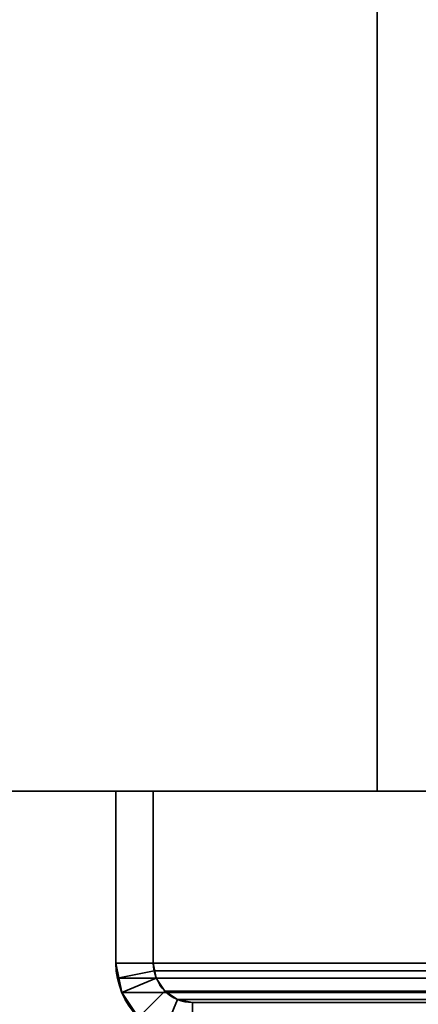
# Model space of a CAD drawing. Header units: millimetres. Extents: x -493 to 6693, y -115 to 135.
# Tile 321 of 656: x 1093 to 1109, y -24 to 16. Entities that reach past the tile are written whole.
import ezdxf

# ---------------------------------------------------------------- set-up
doc = ezdxf.new("R2010")
doc.units = ezdxf.units.MM
doc.layers.add('151', color=7, linetype='Continuous', true_color=0xffffff)

# ---------------------------------------------------------------- blocks, each defined once
blk = doc.blocks.new('UG_SURFACE_002')
at = {"layer": '151', "color": 252, "linetype": 'Continuous', "lineweight": 35}
for points in [[(957.5, -15, -7.75), (957.5, 125, -7.75), (1107.5, 125, -7.75), (1107.5, -15, -7.75)], [(2042.5, -15, 2200.25), (2042.5, 125, 2200.25), (957.5, 125, 2200.25), (957.5, -15, 2200.25)], [(1107.5, -15, 2050.25), (1107.5, 125, 2050.25), (1892.5, 125, 2050.25), (1892.5, -15, 2050.25)], [(1107.5, -15, -7.75), (1107.5, 125, -7.75), (1107.5, 125, 2050.25), (1107.5, -15, 2050.25)], [(2042.5, -15, 2200.25), (957.5, -15, 2200.25), (1107.5, -15, 2050.25), (1892.5, -15, 2050.25)], [(957.5, -15, 2200.25), (957.5, -15, -7.75), (1107.5, -15, -7.75), (1107.5, -15, 2050.25)]]:
    blk.add_3dface(points, dxfattribs=at)
blk = doc.blocks.new('UG_SURFACE_169')
at = {"layer": '151', "color": 252, "linetype": 'Continuous', "lineweight": 35}
for points in [[(1097, -15, 2060.25), (1097, -15, -7.75), (1097, -21.92, -7.75), (1097, -21.92, 2060.25)], [(1097, -15, 2060.25), (1098.5, -15, 2058.75), (1098.5, -15, -7.75), (1097, -15, -7.75)], [(1098.5, -21.92, 2058.75), (1098.5, -15, 2058.75), (1097, -15, 2060.25), (1097, -21.92, 2060.25)], [(1097, -21.92, -7.75), (1097, -15, -7.75), (1098.5, -15, -7.75), (1098.5, -21.92, -7.75)], [(1098.5, -15, 2058.75), (1098.5, -21.92, 2058.75), (1098.5, -21.92, -7.75), (1098.5, -15, -7.75)], [(1097, -21.92, -7.75), (1097.234, -23.099, -7.75), (1097.234, -23.099, 2060.015)], [(1097.234, -23.099, 2060.015), (1097.059, -22.521, 2060.191), (1097, -21.92, -7.75)], [(1097.059, -22.521, 2060.191), (1097, -21.92, 2060.25), (1097, -21.92, -7.75)], [(1097, -21.92, 2060.25), (1097.059, -22.521, 2060.191), (1098.53, -22.228, 2058.72), (1098.5, -21.92, 2058.75)], [(1098.5, -21.92, -7.75), (1098.62, -22.525, -7.75), (1097.234, -23.099, -7.75), (1097, -21.92, -7.75)], [(1098.5, -21.92, -7.75), (1098.53, -22.228, 2058.72), (1098.62, -22.525, 2058.63)], [(1098.5, -21.92, -7.75), (1098.5, -21.92, 2058.75), (1098.53, -22.228, 2058.72)], [(1098.62, -22.525, 2058.63), (1098.62, -22.525, -7.75), (1098.5, -21.92, -7.75)], [(1097.059, -22.521, 2060.191), (1097.234, -23.099, 2060.015), (1098.62, -22.525, 2058.63), (1098.53, -22.228, 2058.72)], [(1097.234, -23.099, 2060.015), (1097.902, -24.098, 2059.348), (1098.963, -23.037, 2058.287), (1098.62, -22.525, 2058.63)], [(1097.902, -24.098, -7.75), (1097.234, -23.099, -7.75), (1098.62, -22.525, -7.75), (1098.963, -23.037, -7.75)], [(1098.963, -23.037, 2058.287), (1098.963, -23.037, -7.75), (1098.62, -22.525, -7.75), (1098.62, -22.525, 2058.63)], [(1097.234, -23.099, 2060.015), (1097.234, -23.099, -7.75), (1097.902, -24.098, -7.75), (1097.902, -24.098, 2059.348)], [(1099.475, -23.38, 2057.775), (1098.963, -23.037, 2058.287), (1097.902, -24.098, 2059.348), (1098.901, -24.766, 2058.349)], [(1098.963, -23.037, -7.75), (1099.475, -23.38, -7.75), (1098.901, -24.766, -7.75), (1097.902, -24.098, -7.75)], [(1099.475, -23.38, 2057.775), (1099.475, -23.38, -7.75), (1098.963, -23.037, -7.75), (1098.963, -23.037, 2058.287)], [(1100.08, -23.5, 2057.17), (1099.475, -23.38, 2057.775), (1098.901, -24.766, 2058.349), (1100.08, -25, 2057.17)], [(1100.08, -25, -7.75), (1098.901, -24.766, -7.75), (1099.475, -23.38, -7.75), (1100.08, -23.5, -7.75)], [(1100.08, -23.5, 2057.17), (1100.08, -23.5, -7.75), (1099.475, -23.38, -7.75), (1099.475, -23.38, 2057.775)], [(1100.08, -23.5, 2057.17), (1133.92, -23.5, 2023.33), (1133.92, -23.5, -7.75), (1100.08, -23.5, -7.75)], [(1100.08, -25, 2057.17), (1133.92, -25, 2023.33), (1133.92, -23.5, 2023.33), (1100.08, -23.5, 2057.17)], [(1100.08, -23.5, -7.75), (1133.92, -23.5, -7.75), (1133.92, -25, -7.75), (1100.08, -25, -7.75)]]:
    blk.add_3dface(points, dxfattribs=at)
blk = doc.blocks.new('UG_SURFACE_170')
at = {"layer": '151', "color": 252, "linetype": 'Continuous', "lineweight": 35}
for points in [[(1097, -15, 2060.25), (1097, -15, -7.75), (1097, -21.92, -7.75), (1097, -21.92, 2060.25)], [(1097, -15, 2060.25), (1098.5, -15, 2058.75), (1098.5, -15, -7.75), (1097, -15, -7.75)], [(1098.5, -21.92, 2058.75), (1098.5, -15, 2058.75), (1097, -15, 2060.25), (1097, -21.92, 2060.25)], [(1097, -21.92, -7.75), (1097, -15, -7.75), (1098.5, -15, -7.75), (1098.5, -21.92, -7.75)], [(1098.5, -15, 2058.75), (1098.5, -21.92, 2058.75), (1098.5, -21.92, -7.75), (1098.5, -15, -7.75)], [(1097, -21.92, -7.75), (1097.234, -23.099, -7.75), (1097.234, -23.099, 2060.015)], [(1097.234, -23.099, 2060.015), (1097.059, -22.521, 2060.191), (1097, -21.92, -7.75)], [(1097.059, -22.521, 2060.191), (1097, -21.92, 2060.25), (1097, -21.92, -7.75)], [(1097, -21.92, 2060.25), (1097.059, -22.521, 2060.191), (1098.53, -22.228, 2058.72), (1098.5, -21.92, 2058.75)], [(1098.5, -21.92, -7.75), (1098.62, -22.525, -7.75), (1097.234, -23.099, -7.75), (1097, -21.92, -7.75)], [(1098.5, -21.92, -7.75), (1098.53, -22.228, 2058.72), (1098.62, -22.525, 2058.63)], [(1098.5, -21.92, -7.75), (1098.5, -21.92, 2058.75), (1098.53, -22.228, 2058.72)], [(1098.62, -22.525, 2058.63), (1098.62, -22.525, -7.75), (1098.5, -21.92, -7.75)], [(1097.059, -22.521, 2060.191), (1097.234, -23.099, 2060.015), (1098.62, -22.525, 2058.63), (1098.53, -22.228, 2058.72)], [(1097.234, -23.099, 2060.015), (1097.902, -24.098, 2059.348), (1098.963, -23.037, 2058.287), (1098.62, -22.525, 2058.63)], [(1097.902, -24.098, -7.75), (1097.234, -23.099, -7.75), (1098.62, -22.525, -7.75), (1098.963, -23.037, -7.75)], [(1098.963, -23.037, 2058.287), (1098.963, -23.037, -7.75), (1098.62, -22.525, -7.75), (1098.62, -22.525, 2058.63)], [(1097.234, -23.099, 2060.015), (1097.234, -23.099, -7.75), (1097.902, -24.098, -7.75), (1097.902, -24.098, 2059.348)], [(1099.475, -23.38, 2057.775), (1098.963, -23.037, 2058.287), (1097.902, -24.098, 2059.348), (1098.901, -24.766, 2058.349)], [(1098.963, -23.037, -7.75), (1099.475, -23.38, -7.75), (1098.901, -24.766, -7.75), (1097.902, -24.098, -7.75)], [(1099.475, -23.38, 2057.775), (1099.475, -23.38, -7.75), (1098.963, -23.037, -7.75), (1098.963, -23.037, 2058.287)], [(1100.08, -23.5, 2057.17), (1099.475, -23.38, 2057.775), (1098.901, -24.766, 2058.349), (1100.08, -25, 2057.17)], [(1100.08, -25, -7.75), (1098.901, -24.766, -7.75), (1099.475, -23.38, -7.75), (1100.08, -23.5, -7.75)], [(1100.08, -23.5, 2057.17), (1100.08, -23.5, -7.75), (1099.475, -23.38, -7.75), (1099.475, -23.38, 2057.775)], [(1100.08, -23.5, 2057.17), (1133.92, -23.5, 2023.33), (1133.92, -23.5, -7.75), (1100.08, -23.5, -7.75)], [(1100.08, -25, 2057.17), (1133.92, -25, 2023.33), (1133.92, -23.5, 2023.33), (1100.08, -23.5, 2057.17)], [(1100.08, -23.5, -7.75), (1133.92, -23.5, -7.75), (1133.92, -25, -7.75), (1100.08, -25, -7.75)]]:
    blk.add_3dface(points, dxfattribs=at)
blk = doc.blocks.new('UG_SURFACE_172')
at = {"layer": '151', "color": 252, "linetype": 'Continuous', "lineweight": 35}
for points in [[(1097, -15, 2060.25), (1903, -15, 2060.25), (1901.5, -15, 2058.75), (1098.5, -15, 2058.75)], [(1097, -15, 2060.25), (1097, -21.92, 2060.25), (1903, -21.92, 2060.25), (1903, -15, 2060.25)], [(1097, -21.92, 2060.25), (1097, -15, 2060.25), (1098.5, -15, 2058.75), (1098.5, -21.92, 2058.75)], [(1098.5, -15, 2058.75), (1901.5, -15, 2058.75), (1901.5, -21.92, 2058.75), (1098.5, -21.92, 2058.75)], [(1903, -21.92, 2060.25), (1097, -21.92, 2060.25), (1097.059, -22.521, 2060.191)], [(1098.5, -21.92, 2058.75), (1098.53, -22.228, 2058.72), (1097.059, -22.521, 2060.191), (1097, -21.92, 2060.25)], [(1902.941, -22.521, 2060.191), (1903, -21.92, 2060.25), (1097.059, -22.521, 2060.191)], [(1098.53, -22.228, 2058.72), (1098.5, -21.92, 2058.75), (1901.5, -21.92, 2058.75)], [(1098.53, -22.228, 2058.72), (1901.5, -21.92, 2058.75), (1901.47, -22.228, 2058.72)], [(1098.53, -22.228, 2058.72), (1098.62, -22.525, 2058.63), (1097.234, -23.099, 2060.015), (1097.059, -22.521, 2060.191)], [(1097.059, -22.521, 2060.191), (1097.234, -23.099, 2060.015), (1902.766, -23.099, 2060.015), (1902.941, -22.521, 2060.191)], [(1098.62, -22.525, 2058.63), (1098.963, -23.037, 2058.287), (1097.902, -24.098, 2059.348), (1097.234, -23.099, 2060.015)], [(1901.47, -22.228, 2058.72), (1901.38, -22.525, 2058.63), (1098.62, -22.525, 2058.63), (1098.53, -22.228, 2058.72)], [(1901.037, -23.037, 2058.287), (1098.963, -23.037, 2058.287), (1098.62, -22.525, 2058.63), (1901.38, -22.525, 2058.63)], [(1902.766, -23.099, 2060.015), (1097.234, -23.099, 2060.015), (1097.902, -24.098, 2059.348), (1902.098, -24.098, 2059.348)], [(1098.901, -24.766, 2058.349), (1097.902, -24.098, 2059.348), (1098.963, -23.037, 2058.287), (1099.475, -23.38, 2057.775)], [(1900.525, -23.38, 2057.775), (1099.475, -23.38, 2057.775), (1098.963, -23.037, 2058.287), (1901.037, -23.037, 2058.287)], [(1100.08, -25, 2057.17), (1098.901, -24.766, 2058.349), (1099.475, -23.38, 2057.775), (1100.08, -23.5, 2057.17)], [(1899.92, -23.5, 2057.17), (1100.08, -23.5, 2057.17), (1099.475, -23.38, 2057.775), (1900.525, -23.38, 2057.775)], [(1100.08, -23.5, 2057.17), (1899.92, -23.5, 2057.17), (1866.08, -23.5, 2023.33), (1133.92, -23.5, 2023.33)], [(1133.92, -25, 2023.33), (1100.08, -25, 2057.17), (1100.08, -23.5, 2057.17), (1133.92, -23.5, 2023.33)]]:
    blk.add_3dface(points, dxfattribs=at)

msp = doc.modelspace()

# ---------------------------------------------------------------- linework, layer by layer
at = {"layer": '151', "color": 253, "linetype": 'Continuous', "lineweight": -3}
for p, q in [((1107.5, -15, 2050.25), (1107.5, 125, 2050.25)), ((1107.5, 125, -7.75), (1107.5, -15, -7.75)), ((957.5, -15, 2200.25), (2042.5, -15, 2200.25)), ((957.5, -15, -7.75), (1107.5, -15, -7.75)), ((1097, -15, 2060.25), (1097, -15, -7.75)), ((1903, -15, 2060.25), (1097, -15, 2060.25)), ((1097, -15, 2060.25), (1098.5, -15, 2058.75)), ((1097, -15, -7.75), (1098.5, -15, -7.75)), ((1097, -15, 2060.25), (1097, -21.92, 2060.25)), ((1097, -15, -7.75), (1098.5, -15, -7.75)), ((1097, -21.92, -7.75), (1097, -15, -7.75)), ((1097, -15, 2060.25), (1097, -15, -7.75)), ((1097, -15, 2060.25), (1098.5, -15, 2058.75)), ((1097, -15, 2060.25), (1098.5, -15, 2058.75)), ((1097, -15, 2060.25), (1097, -21.92, 2060.25)), ((1097, -15, 2060.25), (1097, -21.92, 2060.25)), ((1097, -21.92, -7.75), (1097, -15, -7.75)), ((1098.5, -15, 2058.75), (1098.5, -15, -7.75)), ((1901.5, -15, 2058.75), (1098.5, -15, 2058.75)), ((1098.5, -15, 2058.75), (1098.5, -21.92, 2058.75)), ((1098.5, -21.92, -7.75), (1098.5, -15, -7.75)), ((1098.5, -15, 2058.75), (1098.5, -15, -7.75)), ((1098.5, -15, 2058.75), (1098.5, -21.92, 2058.75)), ((1098.5, -15, 2058.75), (1098.5, -21.92, 2058.75)), ((1098.5, -21.92, -7.75), (1098.5, -15, -7.75)), ((1892.5, -15, 2050.25), (1107.5, -15, 2050.25)), ((1107.5, -15, 2050.25), (1107.5, -15, -7.75)), ((1097, -21.92, 2060.25), (1097, -21.92, -7.75)), ((1903, -21.92, 2060.25), (1097, -21.92, 2060.25)), ((1097, -21.92, 2060.25), (1097, -21.92, -7.75)), ((1098.5, -21.92, 2058.75), (1098.5, -21.92, -7.75)), ((1098.5, -21.92, 2058.75), (1098.5, -21.92, -7.75)), ((1901.5, -21.92, 2058.75), (1098.5, -21.92, 2058.75)), ((1899.92, -23.5, 2057.17), (1100.08, -23.5, 2057.17)), ((1100.08, -23.5, 2057.17), (1100.08, -23.5, -7.75)), ((1133.92, -23.5, -7.75), (1100.08, -23.5, -7.75)), ((1100.08, -23.5, 2057.17), (1133.92, -23.5, 2023.33)), ((1100.08, -23.5, 2057.17), (1133.92, -23.5, 2023.33)), ((1100.08, -23.5, 2057.17), (1100.08, -23.5, -7.75)), ((1133.92, -23.5, -7.75), (1100.08, -23.5, -7.75)), ((1100.08, -23.5, 2057.17), (1133.92, -23.5, 2023.33))]:
    msp.add_line(p, q, dxfattribs=at)
at = {"layer": '151', "color": 253, "linetype": 'Continuous', "lineweight": -3, "extrusion": (0, 0, -1)}
for radius in [3.08, 3.08, 1.58, 1.58]:
    msp.add_arc((-1100.08, -21.92, 7.75), radius, 270, 0, dxfattribs=at)
at = {"layer": '151', "color": 253, "linetype": 'Continuous', "lineweight": -3, "extrusion": (0.707107, 6.12323e-17, 0.707107)}
for major_axis in [(-3.08, 0, 3.08), (-3.08, 0, 3.08), (-3.08, 0, 3.08), (-1.58, 0, 1.58), (-1.58, 0, 1.58), (-1.58, 0, 1.58)]:
    msp.add_ellipse((1100.08, -21.92, 2057.17), major_axis=major_axis, ratio=0.707107, start_param=0, end_param=1.570796, dxfattribs=at)

# ---------------------------------------------------------------- block references
at = {"layer": '151', "color": 253, "linetype": 'Continuous', "lineweight": -3}
for name in ['UG_SURFACE_169', 'UG_SURFACE_170', 'UG_SURFACE_172', 'UG_SURFACE_002']:
    msp.add_blockref(name, (0, 0), dxfattribs=at)

doc.saveas('drawing.dxf')
